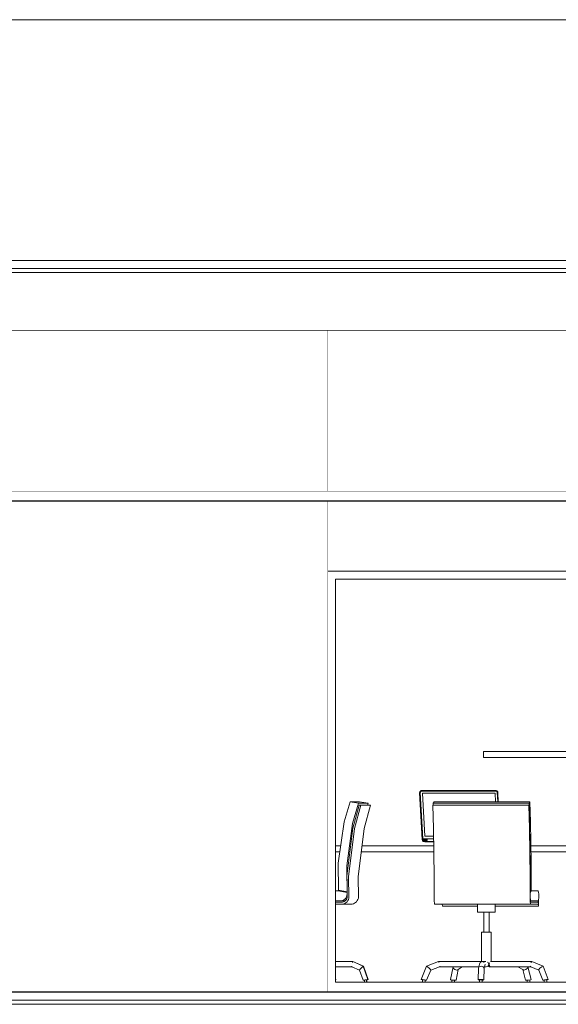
# Model space of a CAD drawing. Header units: millimetres. Extents: x -30280 to 309309, y -17460 to 4378.
# Tile 642 of 656: x 188405 to 191090, y -9870 to -4960. Entities that reach past the tile are written whole.
import ezdxf

# ---------------------------------------------------------------- set-up
doc = ezdxf.new("R2010")
doc.units = ezdxf.units.MM
doc.header["$MEASUREMENT"] = 0
doc.linetypes.add('Wipeout_Contour', pattern=[1000, 0, -1000])
for name, color, linetype in [('07_CR_Cel Ras pladur', 7, 'Continuous'), ('10_ESTR_Fotjats', 7, 'Continuous'), ('12_FAÇ_Façana', 7, 'Continuous'), ('14_PAV_Paviment existent', 7, 'Continuous'), ('Nuevo_07_CR_Cel Ras_lames', 7, 'Continuous'), ('Nuevo_08_E_Envans secs', 7, 'Continuous'), ('Nuevo_09_EI_Mobiliari general', 7, 'Continuous'), ('Nuevo_Ventanas Archicad', 7, 'Continuous'), ('Ventanas Archicad', 7, 'Continuous')]:
    doc.layers.add(name, color=color, linetype=linetype)
for name, color, linetype, lineweight in [('07_CR_Cel Ras pladur_Pluma_Nº__1', 7, 'Continuous', 5), ('10_ESTR_Fotjats_Pluma_Nº__1', 7, 'Continuous', 5), ('12_FAÇ_Façana_Pluma_Nº__47', 7, 'Continuous', 20), ('14_PAV_Paviment existent_Pluma_Nº__29', 7, 'Continuous', 20), ('Nuevo_07_CR_Cel Ras_lames_Pluma_Nº__1', 7, 'Continuous', 5), ('Nuevo_08_E_Envans secs_Pluma_Nº__47', 7, 'Continuous', 20), ('Nuevo_09_EI_Mobiliari general_Pluma_Nº__1', 7, 'Continuous', 5), ('Nuevo_Ventanas Archicad_Pluma_Nº__1', 7, 'Continuous', 5), ('Ventanas Archicad_Pluma_Nº__1', 7, 'Continuous', 5)]:
    doc.layers.add(name, color=color, linetype=linetype, lineweight=lineweight)
doc.layers.add('Ventanas Archicad_Pluma_Nº__3', color=7, linetype='Continuous', lineweight=5, true_color=0xa4a4a4)

# ---------------------------------------------------------------- blocks, each defined once
blk = doc.blocks.new('Elem Sección_13_5', base_point=(181934.4, -13460))
at = {"color": 254, "linetype": 'Wipeout_Contour', "lineweight": 0, "ltscale": 787760.589062}
blk.add_wipeout([(183735.5, -6160), (209985.2, -6160), (209985.2, -4960), (183735.5, -4960)], dxfattribs=at).dxf.layer = '12_FAÇ_Façana'
at = {"layer": '12_FAÇ_Façana_Pluma_Nº__47', "color": 7, "linetype": 'Continuous', "lineweight": 20}
blk.add_line((183735.5, -4960), (209985.2, -4960), dxfattribs=at)
blk = doc.blocks.new('Elem Sección_52_5', base_point=(181934.4, -13460))
at = {"layer": '10_ESTR_Fotjats_Pluma_Nº__1', "color": 7, "linetype": 'Continuous', "lineweight": 5}
for p, q in [((211190.4, -9850), (173577.4, -9850)), ((211190.4, -9870), (173577.4, -9870))]:
    blk.add_line(p, q, dxfattribs=at)
blk = doc.blocks.new('Elem Sección_53_5', base_point=(181934.4, -13460))
at = {"layer": '10_ESTR_Fotjats_Pluma_Nº__1', "color": 7, "linetype": 'Continuous', "lineweight": 5}
for p, q in [((200734.7, -6160), (173577.4, -6160)), ((200734.7, -6200), (173577.4, -6200)), ((200734.7, -6220), (173577.4, -6220)), ((200724.7, -6510), (173577.4, -6510))]:
    blk.add_line(p, q, dxfattribs=at)
blk = doc.blocks.new('Elem Sección_63_5', base_point=(181934.4, -13460))
at = {"layer": '07_CR_Cel Ras pladur_Pluma_Nº__1', "color": 7, "linetype": 'Continuous', "lineweight": 5}
blk.add_line((200724.7, -7363), (174054.8, -7363), dxfattribs=at)
at = {"layer": '07_CR_Cel Ras pladur_Pluma_Nº__1', "color": 7, "linetype": 'Continuous', "lineweight": 5, "flags": 128}
blk.add_lwpolyline([(193604.6, -7310), (193304.6, -7310), (193004.6, -7310), (192704.6, -7310), (192404.6, -7310), (192104.6, -7310), (191804.6, -7310), (191504.6, -7310), (191204.6, -7310), (190904.6, -7310), (190604.6, -7310), (190304.6, -7310), (190004.6, -7310), (189704.6, -7310), (189404.6, -7310), (189104.6, -7310), (188804.6, -7310), (188504.6, -7310), (188204.6, -7310)], dxfattribs=at)
blk = doc.blocks.new('Elem Sección_74_5', base_point=(181934.4, -13460))
at = {"layer": 'Ventanas Archicad_Pluma_Nº__1', "color": 7, "linetype": 'Continuous', "lineweight": 5}
for p, q in [((190641.3, -7750), (190641.3, -8785)), ((190666.3, -7750), (190666.3, -8803.9)), ((190641.3, -8785), (189979.5, -8785)), ((190399.9, -8810), (189979.5, -8810)), ((189979.5, -8910), (190036.7, -8910)), ((190144.6, -8910), (190403.4, -8910)), ((190666.3, -9380), (190666.3, -9657)), ((190102, -9710), (189979.5, -9710)), ((190420.1, -9710), (190129.5, -9710)), ((190559.9, -9710), (190449.8, -9710)), ((190666.3, -9710), (190588.4, -9710)), ((190666.3, -9683), (190666.3, -9710))]:
    blk.add_line(p, q, dxfattribs=at)
at = {"layer": 'Ventanas Archicad_Pluma_Nº__3', "color": 253, "linetype": 'Continuous', "lineweight": 5, "true_color": 0xa4a4a4}
for p, q in [((190112.4, -7750), (189979.5, -7833.7)), ((190612, -8785), (189979.5, -8386.2)), ((190642, -8803.9), (190612, -8785))]:
    blk.add_line(p, q, dxfattribs=at)
blk = doc.blocks.new('Elem Sección_158_5', base_point=(181934.4, -13460))
at = {"color": 254, "linetype": 'Wipeout_Contour', "lineweight": 0, "ltscale": 929268.976472}
blk.add_wipeout([(188955.5, -6510), (183496.5, -6510), (183496.5, -7310), (183704.6, -7310), (188955.5, -7310)], dxfattribs=at).dxf.layer = 'Nuevo_08_E_Envans secs'
at = {"color": 254, "linetype": 'Wipeout_Contour', "lineweight": 0, "ltscale": 1491706.393727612}
blk.add_wipeout([(183496.5, -9808), (185740, -9808), (185740, -7710), (186840, -7710), (186840, -9808), (188955.5, -9808), (188955.5, -7363), (183496.5, -7363)], dxfattribs=at).dxf.layer = 'Nuevo_08_E_Envans secs'
blk = doc.blocks.new('Elem Sección_159_5', base_point=(181934.4, -13460))
at = {"color": 254, "linetype": 'Wipeout_Contour', "lineweight": 0, "ltscale": 957358.94115}
blk.add_wipeout([(189939.5, -6510), (189939.5, -7310), (190004.6, -7310), (193417.2, -7310), (193417.2, -6510)], dxfattribs=at).dxf.layer = 'Nuevo_08_E_Envans secs'
at = {"color": 254, "linetype": 'Wipeout_Contour', "lineweight": 0, "ltscale": 1534543.948455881}
blk.add_wipeout([(189939.5, -7710), (191203.4, -7710), (191203.4, -7760), (192103.4, -7760), (192103.4, -7710), (193417.2, -7710), (193417.2, -7363), (189939.5, -7363)], dxfattribs=at).dxf.layer = 'Nuevo_08_E_Envans secs'
at = {"layer": 'Nuevo_08_E_Envans secs_Pluma_Nº__47', "color": 7, "linetype": 'Continuous', "lineweight": 20}
for p, q in [((189939.5, -7310), (189939.5, -6510)), ((193417.2, -7310), (193417.2, -6510)), ((189939.5, -7710), (189939.5, -7363)), ((193417.2, -7710), (193417.2, -7363))]:
    blk.add_line(p, q, dxfattribs=at)
blk = doc.blocks.new('Elem Sección_160_5', base_point=(181934.4, -13460))
at = {"layer": 'Nuevo_08_E_Envans secs_Pluma_Nº__47', "color": 7, "linetype": 'Continuous', "lineweight": 20}
for p, q in [((190716.3, -8610), (190716.3, -7750)), ((190716.3, -8803.9), (190716.3, -8640)), ((190716.3, -9510), (190716.3, -9410)), ((190716.3, -9760), (190716.3, -9748.7))]:
    blk.add_line(p, q, dxfattribs=at)
blk = doc.blocks.new('Elem Sección_164_5', base_point=(181934.4, -13460))
at = {"color": 254, "linetype": 'Wipeout_Contour', "lineweight": 0, "ltscale": 760655.211632}
blk.add_wipeout([(189939.5, -9760), (189979.5, -9760), (189979.5, -7750), (189939.5, -7750)], dxfattribs=at).dxf.layer = 'Nuevo_Ventanas Archicad'
at = {"color": 254, "linetype": 'Wipeout_Contour', "lineweight": 0, "ltscale": 765545.442715}
blk.add_wipeout([(191203.4, -7750), (191163.4, -7750), (191163.4, -9760), (191203.4, -9760)], dxfattribs=at).dxf.layer = 'Nuevo_Ventanas Archicad'
at = {"color": 254, "linetype": 'Wipeout_Contour', "lineweight": 0, "ltscale": 1144370.559549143}
blk.add_wipeout([(189939.5, -7710), (189939.5, -7750), (189979.5, -7750), (191163.4, -7750), (191203.4, -7750), (191203.4, -7710)], dxfattribs=at).dxf.layer = 'Nuevo_Ventanas Archicad'
at = {"color": 254, "linetype": 'Wipeout_Contour', "lineweight": 0, "ltscale": 1144932.091035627}
blk.add_wipeout([(189979.5, -9760), (189939.5, -9760), (189939.5, -9808), (191203.4, -9808), (191203.4, -9760), (191163.4, -9760)], dxfattribs=at).dxf.layer = 'Nuevo_Ventanas Archicad'
at = {"layer": 'Nuevo_Ventanas Archicad_Pluma_Nº__1', "color": 7, "linetype": 'Continuous', "lineweight": 5}
for p, q in [((189939.5, -7710), (191203.4, -7710)), ((189939.5, -7750), (189939.5, -7710)), ((189939.5, -9760), (189939.5, -7750)), ((191203.4, -7710), (191203.4, -7750)), ((191203.4, -7750), (191203.4, -7760)), ((191203.4, -7760), (191203.4, -9760)), ((189939.5, -9808), (189939.5, -9760)), ((191203.4, -9760), (191203.4, -9808))]:
    blk.add_line(p, q, dxfattribs=at)
at = {"color": 254, "linetype": 'Wipeout_Contour', "lineweight": 0, "ltscale": 763100.326901}
blk.add_wipeout([(191163.4, -9760), (191163.4, -7750), (189979.5, -7750), (189979.5, -9760)], dxfattribs=at).dxf.layer = 'Nuevo_Ventanas Archicad'
at = {"layer": 'Nuevo_Ventanas Archicad_Pluma_Nº__1', "color": 7, "linetype": 'Continuous', "lineweight": 5}
for p, q in [((189979.5, -7750), (189979.5, -9760)), ((191163.4, -7750), (189979.5, -7750)), ((191163.4, -9760), (191163.4, -7750)), ((189979.5, -9760), (191163.4, -9760))]:
    blk.add_line(p, q, dxfattribs=at)
blk = doc.blocks.new('Elem Sección_217_5', base_point=(181934.4, -13460))
at = {"color": 254, "linetype": 'Wipeout_Contour', "lineweight": 0, "ltscale": 947541.862922}
blk.add_wipeout([(188955.5, -6510), (188955.5, -7310), (189104.6, -7310), (189939.5, -7310), (189939.5, -6510)], dxfattribs=at).dxf.layer = 'Nuevo_08_E_Envans secs'
at = {"color": 254, "linetype": 'Wipeout_Contour', "lineweight": 0, "ltscale": 758583.526668}
blk.add_wipeout([(188955.5, -9808), (189939.5, -9808), (189939.5, -7363), (188955.5, -7363)], dxfattribs=at).dxf.layer = 'Nuevo_08_E_Envans secs'
blk = doc.blocks.new('Elem Sección_219_5', base_point=(181934.4, -13460))
at = {"layer": 'Nuevo_09_EI_Mobiliari general_Pluma_Nº__1', "color": 7, "linetype": 'Continuous', "lineweight": 5}
for p, q in [((190065.8, -9657), (190064.9, -9657)), ((190065.7, -9657.3), (190065.8, -9657)), ((190118.7, -9680), (190065.8, -9657)), ((190117.9, -9680.9), (190118.7, -9680)), ((190142.3, -9745.5), (190118.7, -9680)), ((190117.5, -9750.3), (190121.2, -9749.6)), ((190117.5, -9750.3), (190117.5, -9750.1)), ((190121.2, -9749.6), (190123, -9749.2)), ((190133.5, -9747.2), (190138.7, -9746.2)), ((190134.4, -9748), (190135.6, -9748)), ((190135.6, -9760), (190135.6, -9748)), ((190138.7, -9746.2), (190142.3, -9745.5))]:
    blk.add_line(p, q, dxfattribs=at)
blk = doc.blocks.new('Elem Sección_220_5', base_point=(181934.4, -13460))
at = {"layer": 'Nuevo_09_EI_Mobiliari general_Pluma_Nº__1', "color": 7, "linetype": 'Continuous', "lineweight": 5}
for p, q in [((190051.7, -8860.4), (190021.9, -8959.4)), ((190093.8, -8867.7), (190051.7, -8860.4)), ((190099.2, -8860.4), (190051.7, -8860.4)), ((190063.8, -8968.6), (190093.8, -8867.7)), ((190097.4, -8876.5), (190065.6, -8992.3)), ((190074.1, -8993.4), (190106, -8877.4)), ((190141.3, -8867.7), (190093.8, -8867.7)), ((190106, -8877.4), (190097.4, -8876.5)), ((190144.9, -8876.5), (190097.4, -8876.5)), ((190141.3, -8867.7), (190099.2, -8860.4)), ((190153.5, -8877.4), (190106, -8877.4)), ((190121.6, -8993.4), (190153.5, -8877.4)), ((190138.7, -8876.5), (190141.3, -8867.7)), ((190153.5, -8877.4), (190144.9, -8876.5)), ((190021.9, -8959.4), (189992.8, -9166.3)), ((190034.9, -9179.6), (190063.8, -8968.6)), ((190065.6, -8992.3), (190035.7, -9231.6)), ((190044.1, -9234.5), (190074.1, -8993.4)), ((190091.6, -9234.5), (190121.6, -8993.4)), ((189992.8, -9166.3), (189994.5, -9301.4)), ((190037, -9308.7), (190034.9, -9179.6)), ((190035.7, -9231.6), (190035.6, -9232.9)), ((190035.6, -9232.9), (190036.5, -9278.8)), ((190036.5, -9278.8), (190037.1, -9311.6)), ((190046.1, -9336), (190044.1, -9234.5)), ((190093.7, -9336), (190091.6, -9234.5)), ((189993.2, -9304), (189979.5, -9304)), ((190037.3, -9311.6), (189993.2, -9304)), ((190009.7, -9304), (189993.2, -9304)), ((189994.5, -9301.4), (190037, -9308.7)), ((190033.5, -9333.8), (190036, -9327.1)), ((190036, -9327.1), (190037.5, -9319.9)), ((190037.1, -9308.7), (190037, -9308.7)), ((190037.1, -9311.6), (190037.3, -9320.7)), ((190037.7, -9311.6), (190037.3, -9311.6)), ((190037.3, -9320.7), (190037.6, -9334.5)), ((190037.5, -9319.9), (190037.9, -9312.6)), ((190037.9, -9312.6), (190037.7, -9311.6)), ((189979.5, -9354), (190011.9, -9354)), ((190012.1, -9360), (189979.5, -9360)), ((189979.5, -9370), (190012.1, -9370)), ((190011.9, -9354), (190014.9, -9352.9)), ((190027.6, -9354), (190011.9, -9354)), ((190014.3, -9360), (190012.1, -9360)), ((190012.1, -9370), (190015.1, -9370)), ((190018.8, -9359.1), (190014.3, -9360)), ((190014.9, -9352.9), (190020.6, -9349.6)), ((190015.1, -9370), (190021, -9368.8)), ((190062.6, -9370), (190015.1, -9370)), ((190023, -9357.3), (190018.8, -9359.1)), ((190020.6, -9349.6), (190025.7, -9345.3)), ((190021, -9368.8), (190026.7, -9366.4)), ((190026.9, -9354.6), (190023, -9357.3)), ((190025.7, -9345.3), (190030, -9339.9)), ((190026.7, -9366.4), (190031.9, -9362.9)), ((190030.4, -9351.3), (190026.9, -9354.6)), ((190030, -9339.9), (190033.5, -9333.8)), ((190033.3, -9347.2), (190030.4, -9351.3)), ((190031.9, -9362.9), (190036.5, -9358.4)), ((190035.6, -9342.7), (190033.3, -9347.2)), ((190037.1, -9337.8), (190035.6, -9342.7)), ((190036.5, -9358.4), (190040.4, -9353)), ((190037.6, -9334.5), (190037.1, -9337.8)), ((190040.4, -9353), (190043.4, -9346.9)), ((190043.4, -9346.9), (190045.4, -9340.4)), ((190045.4, -9340.4), (190046.1, -9336)), ((190062.6, -9370), (190068.6, -9368.8)), ((190068.6, -9368.8), (190074.2, -9366.4)), ((190074.2, -9366.4), (190079.4, -9362.9)), ((190079.4, -9362.9), (190084.1, -9358.4)), ((190084.1, -9358.4), (190087.9, -9353)), ((190087.9, -9353), (190090.9, -9346.9)), ((190090.9, -9346.9), (190093, -9340.4)), ((190093, -9340.4), (190093.7, -9336)), ((190064.9, -9657), (189979.5, -9657)), ((190063.1, -9660.8), (190064.9, -9657)), ((190117.6, -9680), (190064.9, -9657)), ((190060, -9683), (189979.5, -9683)), ((190060, -9683), (190059.7, -9679.2)), ((190098.3, -9699.8), (190060, -9683)), ((190098.3, -9699.8), (190100.1, -9696.9)), ((190116.4, -9750.3), (190098.3, -9699.8)), ((190100.1, -9696.9), (190106.5, -9689.9)), ((190106.5, -9689.9), (190113.7, -9682.9)), ((190113.7, -9682.9), (190117.6, -9680)), ((190141, -9745.5), (190117.6, -9680)), ((189980.1, -9746.2), (189979.5, -9742.1)), ((189979.5, -9747.9), (189979.8, -9747.9)), ((189979.8, -9747.9), (189980.1, -9746.2)), ((190121, -9749.6), (190116.4, -9750.3)), ((190116.4, -9750.3), (190119, -9749.6)), ((190119, -9749.6), (190127.3, -9747.9)), ((190123, -9749.2), (190121, -9749.6)), ((190123, -9760), (190123, -9749)), ((190127.3, -9747.9), (190136.4, -9746.2)), ((190127.5, -9748), (190128, -9748)), ((190128, -9748), (190132.2, -9748)), ((190130.1, -9747.9), (190129.6, -9748)), ((190138.4, -9746.2), (190130.1, -9747.9)), ((190132.2, -9748), (190134.4, -9748)), ((190134.4, -9760), (190134.4, -9748)), ((190136.4, -9746.2), (190141, -9745.5)), ((190141, -9745.5), (190138.4, -9746.2))]:
    blk.add_line(p, q, dxfattribs=at)
blk = doc.blocks.new('Elem Sección_221_5', base_point=(181934.4, -13460))
at = {"layer": 'Nuevo_09_EI_Mobiliari general_Pluma_Nº__1', "color": 7, "linetype": 'Continuous', "lineweight": 5}
for p, q in [((189979.5, -9080), (190004.9, -9080)), ((190110.9, -9080), (190469, -9080)), ((190952.7, -9080), (191163.4, -9080)), ((191281.4, -9080), (192025.4, -9080)), ((192544.2, -9080), (193156.5, -9080)), ((193262.5, -9080), (193377.2, -9080)), ((189979.5, -9110), (190000.7, -9110)), ((190107.1, -9110), (190469.3, -9110)), ((190953.1, -9110), (191163.4, -9110)), ((191281.4, -9110), (192025.4, -9110)), ((192544.2, -9110), (193160.3, -9110)), ((193266.7, -9110), (193377.2, -9110))]:
    blk.add_line(p, q, dxfattribs=at)
blk = doc.blocks.new('Elem Sección_225_5', base_point=(181934.4, -13460))
at = {"layer": 'Nuevo_09_EI_Mobiliari general_Pluma_Nº__1', "color": 7, "linetype": 'Continuous', "lineweight": 5}
for p, q in [((190464.7, -8877.4), (190465.6, -8876.5)), ((190467.9, -8993.4), (190464.7, -8877.4)), ((190942.7, -8877.4), (190464.7, -8877.4)), ((190943.5, -8876.5), (190465.6, -8876.5)), ((190465.9, -8867.7), (190470.1, -8860.4)), ((190466.2, -8876.5), (190465.9, -8867.7)), ((190943.9, -8867.7), (190465.9, -8867.7)), ((190948.1, -8860.4), (190470.1, -8860.4)), ((190942.7, -8877.4), (190943.5, -8876.5)), ((190945.8, -8993.4), (190942.7, -8877.4)), ((190943.5, -8876.5), (190946.7, -8992.3)), ((190943.9, -8867.7), (190948.1, -8860.4)), ((190946.8, -8968.6), (190943.9, -8867.7)), ((190948.1, -8860.4), (190951, -8959.4)), ((190949.7, -9179.6), (190946.8, -8968.6)), ((190951, -8959.4), (190953.9, -9166.3)), ((190470.9, -9234.5), (190467.9, -8993.4)), ((190948.8, -9234.5), (190945.8, -8993.4)), ((190946.7, -8992.3), (190949.6, -9231.6)), ((190949.5, -9308.7), (190949.7, -9179.6)), ((190953.9, -9166.3), (190953.7, -9301.4)), ((190470.7, -9336), (190470.9, -9234.5)), ((190948.6, -9336), (190948.8, -9234.5)), ((190949.6, -9278.8), (190949.5, -9311.6)), ((190949.6, -9231.6), (190949.7, -9232.9)), ((190949.7, -9232.9), (190949.6, -9278.8)), ((190949.4, -9312.6), (190949.4, -9311.6)), ((190949.4, -9311.6), (190949.5, -9311.6)), ((190949.5, -9319.9), (190949.4, -9312.6)), ((190953.7, -9301.4), (190949.5, -9308.7)), ((190949.5, -9311.6), (190953.9, -9304)), ((190949.5, -9311.6), (190949.5, -9320.7)), ((190949.6, -9327.1), (190949.5, -9319.9)), ((190949.5, -9320.7), (190949.5, -9334.5)), ((190949.9, -9333.8), (190949.6, -9327.1)), ((190953.9, -9304), (190952.2, -9304)), ((190953.9, -9304), (190988.2, -9304)), ((190988.2, -9304), (190988.8, -9304)), ((190988.8, -9304), (190990, -9306.4)), ((190990, -9306.4), (190990.8, -9310)), ((190990.8, -9310), (190993.1, -9320.9)), ((190993.1, -9320.9), (190991.5, -9367)), ((190470.7, -9340.4), (190470.7, -9336)), ((190471, -9346.9), (190470.7, -9340.4)), ((190471.3, -9353), (190471, -9346.9)), ((190471.6, -9358.4), (190471.3, -9353)), ((190472.1, -9362.9), (190471.6, -9358.4)), ((190472.6, -9366.4), (190472.1, -9362.9)), ((190473.2, -9368.8), (190472.6, -9366.4)), ((190473.8, -9370), (190473.2, -9368.8)), ((190951.7, -9370), (190473.8, -9370)), ((190512.9, -9380), (190510.8, -9370)), ((190687.4, -9410), (190687.4, -9370)), ((190775, -9410), (190775, -9370)), ((190948.7, -9340.4), (190948.6, -9336)), ((190948.9, -9346.9), (190948.7, -9340.4)), ((190949.2, -9353), (190948.9, -9346.9)), ((190949.6, -9358.4), (190949.2, -9353)), ((190949.5, -9334.5), (190949.5, -9337.8)), ((190949.5, -9337.8), (190949.7, -9342.7)), ((190950, -9362.9), (190949.6, -9358.4)), ((190949.7, -9342.7), (190949.9, -9347.2)), ((190950.2, -9339.9), (190949.9, -9333.8)), ((190949.9, -9347.2), (190950.2, -9351.3)), ((190950.5, -9366.4), (190950, -9362.9)), ((190950.6, -9345.3), (190950.2, -9339.9)), ((190950.2, -9351.3), (190950.5, -9354.6)), ((190952, -9354), (190950.4, -9354)), ((190950.5, -9354.6), (190950.9, -9357.3)), ((190951.1, -9368.8), (190950.5, -9366.4)), ((190951.1, -9349.6), (190950.6, -9345.3)), ((190950.9, -9357.3), (190951.3, -9359.1)), ((190951.7, -9352.9), (190951.1, -9349.6)), ((190951.7, -9370), (190951.1, -9368.8)), ((190951.3, -9359.1), (190951.8, -9360)), ((190952, -9354), (190951.7, -9352.9)), ((190952, -9370), (190951.7, -9370)), ((190951.8, -9360), (190952, -9360)), ((190988.3, -9354), (190952, -9354)), ((190952, -9360), (190988.7, -9360)), ((190988.7, -9370), (190952, -9370)), ((190988.5, -9354), (190988.3, -9354)), ((190988.9, -9354.9), (190988.5, -9354)), ((190988.7, -9360), (190990.8, -9370)), ((190990.8, -9380), (190988.7, -9370)), ((190989.2, -9356.2), (190988.9, -9354.9)), ((190991.5, -9367), (190989.2, -9356.2)), ((190991.5, -9367), (190990.2, -9367)), ((190990.8, -9370), (190990.8, -9380)), ((190687.4, -9380), (190512.9, -9380)), ((190687.4, -9410), (190697.6, -9410)), ((190697.6, -9410), (190727.4, -9410)), ((190718.1, -9510), (190718.1, -9410)), ((190727.4, -9410), (190759.5, -9410)), ((190744.3, -9510), (190744.3, -9410)), ((190759.5, -9410), (190775, -9410)), ((190990.8, -9380), (190775, -9380)), ((190707.1, -9510), (190712.7, -9510)), ((190707.1, -9657), (190707.1, -9510)), ((190712.7, -9510), (190729.1, -9510)), ((190729.1, -9510), (190746.8, -9510)), ((190746.8, -9510), (190755.3, -9510)), ((190755.3, -9657), (190755.3, -9510)), ((190432.2, -9680), (190491.8, -9657)), ((190491.8, -9657), (190494.9, -9660.8)), ((190491.8, -9657), (190709.4, -9657)), ((190691.6, -9689.9), (190696.2, -9670)), ((190696.2, -9670), (190700.1, -9660.8)), ((190700.1, -9660.8), (190710.1, -9657)), ((190710.1, -9657), (190720.3, -9660.8)), ((190710.1, -9657), (190729.1, -9657)), ((190720.1, -9689.9), (190724.6, -9670)), ((190737.3, -9660), (190739.5, -9660.8)), ((190739.5, -9660.8), (190743.7, -9670)), ((190743.7, -9670), (190739.5, -9679.2)), ((190744.9, -9670), (190745.9, -9663.9)), ((190745.9, -9676), (190744.9, -9670)), ((190957.6, -9657), (190751.8, -9657)), ((190952.9, -9660.8), (190957.6, -9657)), ((191014, -9680), (190957.6, -9657)), ((190405.7, -9745.5), (190432.2, -9680)), ((190432.2, -9680), (190437.7, -9682.9)), ((190433.5, -9750.3), (190454, -9699.8)), ((190437.7, -9682.9), (190446.3, -9689.9)), ((190446.3, -9689.9), (190453.1, -9696.9)), ((190453.1, -9696.9), (190454, -9699.8)), ((190454, -9699.8), (190497.3, -9683)), ((190498.8, -9679.2), (190497.3, -9683)), ((190497.3, -9683), (190693.2, -9683)), ((190552.2, -9746.2), (190565.7, -9683)), ((190565.7, -9683), (190566.2, -9689.9)), ((190566.2, -9689.9), (190573.9, -9696.9)), ((190573.9, -9696.9), (190584.3, -9699.8)), ((190579.9, -9749.6), (190591.2, -9696.9)), ((190584.3, -9699.8), (190591.2, -9696.9)), ((190591.2, -9696.9), (190610.2, -9683)), ((190689.6, -9747.9), (190691.6, -9689.9)), ((190691.6, -9689.9), (190695.1, -9682.9)), ((190695.1, -9682.9), (190704.9, -9680)), ((190704.9, -9680), (190715.3, -9682.9)), ((190715.3, -9682.9), (190720.1, -9689.9)), ((190718, -9747.9), (190720.1, -9689.9)), ((190721.7, -9683), (190729.4, -9683)), ((190739.5, -9679.2), (190729.4, -9683)), ((190737.3, -9680), (190746.8, -9680)), ((190738.9, -9680), (190744.9, -9683)), ((190744.9, -9683), (190748.6, -9681.1)), ((190750.4, -9683), (190744.9, -9683)), ((190746.8, -9680), (190748.2, -9680)), ((190750.4, -9683), (190747.3, -9680)), ((190952.4, -9683), (190750.4, -9683)), ((190912.1, -9696.9), (190888, -9683)), ((190912.1, -9696.9), (190917.6, -9699.8)), ((190926.5, -9749.6), (190912.1, -9696.9)), ((190917.6, -9699.8), (190927.4, -9696.9)), ((190927.4, -9696.9), (190935.7, -9689.9)), ((190935.7, -9689.9), (190937.7, -9683)), ((190955, -9746.2), (190937.7, -9683)), ((190952.4, -9683), (190949.2, -9679.2)), ((190993.4, -9699.8), (190952.4, -9683)), ((190992.4, -9696.9), (190998.1, -9689.9)), ((190993.4, -9699.8), (190992.4, -9696.9)), ((191012.7, -9750.3), (190993.4, -9699.8)), ((190998.1, -9689.9), (191007, -9682.9)), ((191007, -9682.9), (191014, -9680)), ((191039, -9745.5), (191014, -9680)), ((190407.5, -9746.2), (190405.7, -9745.5)), ((190405.7, -9745.5), (190412.1, -9746.2)), ((190416.4, -9747.9), (190407.5, -9746.2)), ((190412.1, -9746.2), (190422.9, -9747.9)), ((190413.2, -9748), (190416.1, -9748)), ((190413.2, -9760), (190413.2, -9748)), ((190416.1, -9748), (190421.1, -9748)), ((190417, -9748), (190416.4, -9747.9)), ((190421.1, -9748), (190421.6, -9748)), ((190422.9, -9747.9), (190431.7, -9749.6)), ((190426, -9760), (190426, -9749)), ((190427.2, -9749.6), (190426, -9749.4)), ((190433.5, -9750.3), (190427.2, -9749.6)), ((190431.7, -9749.6), (190433.5, -9750.3)), ((190552.2, -9746.2), (190553.8, -9747.9)), ((190553.8, -9747.9), (190562.6, -9749.6)), ((190559.6, -9760), (190559.6, -9749)), ((190562.6, -9749.6), (190573.4, -9750.3)), ((190572.4, -9760), (190572.4, -9750.2)), ((190573.4, -9750.3), (190579.9, -9749.6)), ((190689.6, -9747.9), (190692.9, -9746.2)), ((190694.6, -9749.6), (190689.6, -9747.9)), ((190692.9, -9746.2), (190702.6, -9745.5)), ((190697.2, -9749.7), (190694.6, -9749.6)), ((190697.2, -9748), (190698.7, -9748)), ((190697.2, -9760), (190697.2, -9748)), ((190698.7, -9748), (190703.2, -9748)), ((190702.6, -9745.5), (190713, -9746.2)), ((190703.2, -9748), (190708, -9748)), ((190708, -9748), (190710.4, -9748)), ((190710.4, -9760), (190710.4, -9748)), ((190714.7, -9749.6), (190710.4, -9749.9)), ((190713, -9746.2), (190718, -9747.9)), ((190718, -9747.9), (190714.7, -9749.6)), ((190926.5, -9749.6), (190931.4, -9750.3)), ((190931.4, -9750.3), (190941.7, -9749.6)), ((190934.1, -9760), (190934.1, -9750.1)), ((190941.7, -9749.6), (190951.5, -9747.9)), ((190947.3, -9760), (190947.3, -9748.6)), ((190951.5, -9747.9), (190955, -9746.2)), ((191012.6, -9749.6), (191020.3, -9747.9)), ((191012.7, -9750.3), (191012.6, -9749.6)), ((191019.7, -9749.6), (191012.7, -9750.3)), ((191019.7, -9760), (191019.7, -9748.7)), ((191020.3, -9747.9), (191031.2, -9746.2)), ((191022.8, -9748), (191023.3, -9748)), ((191023.3, -9748), (191028.3, -9748)), ((191028.3, -9748), (191031.9, -9748)), ((191031.4, -9747.9), (191030.8, -9748)), ((191031.2, -9746.2), (191039, -9745.5)), ((191039.1, -9746.2), (191031.4, -9747.9)), ((191032, -9760), (191032, -9748)), ((191039, -9745.5), (191039.1, -9746.2))]:
    blk.add_line(p, q, dxfattribs=at)
blk = doc.blocks.new('Elem Sección_227_5', base_point=(181934.4, -13460))
at = {"layer": 'Nuevo_09_EI_Mobiliari general_Pluma_Nº__1', "color": 7, "linetype": 'Continuous', "lineweight": 5}
for p, q in [((190398.4, -8815.9), (190398.6, -8813.4)), ((190410.8, -9047.6), (190398.4, -8815.9)), ((190398.6, -8813.4), (190399.5, -8811.1)), ((190399.6, -8811), (190399.4, -8813.4)), ((190399.4, -8813.4), (190411.8, -9045.2)), ((190400.4, -8808.7), (190399.5, -8811.1)), ((190400.4, -8808.7), (190399.6, -8811)), ((190401.9, -8806.7), (190400.4, -8808.7)), ((190403.9, -8805.2), (190401.9, -8806.7)), ((190402, -8811.6), (190401.9, -8813.4)), ((190401.9, -8813.4), (190414.3, -9045.2)), ((190402.7, -8809.9), (190402, -8811.6)), ((190403.8, -8808.4), (190402.7, -8809.9)), ((190405.3, -8807.2), (190403.8, -8808.4)), ((190406.3, -8804.2), (190403.9, -8805.2)), ((190407.1, -8806.5), (190405.3, -8807.2)), ((190408.9, -8803.9), (190406.3, -8804.2)), ((190409, -8806.3), (190407.1, -8806.5)), ((190777.4, -8803.9), (190408.9, -8803.9)), ((190777.6, -8806.3), (190409, -8806.3)), ((190424.3, -9031.5), (190412.7, -8816.4)), ((190412.7, -8816.4), (190775, -8816.4)), ((190775, -8816.4), (190777.3, -8860.4)), ((190780.1, -8804.2), (190777.4, -8803.9)), ((190779.5, -8806.5), (190777.6, -8806.3)), ((190781.4, -8807.2), (190779.5, -8806.5)), ((190782.5, -8805.2), (190780.1, -8804.2)), ((190783, -8808.4), (190781.4, -8807.2)), ((190784.7, -8806.7), (190782.5, -8805.2)), ((190784.3, -8809.9), (190783, -8808.4)), ((190785.1, -8811.6), (190784.3, -8809.9)), ((190786.4, -8808.7), (190784.7, -8806.7)), ((190785.5, -8813.4), (190785.1, -8811.6)), ((190788, -8860.4), (190785.5, -8813.4)), ((190787.5, -8811), (190786.4, -8808.7)), ((190788, -8813.4), (190787.5, -8811)), ((190790.5, -8860.4), (190788, -8813.4)), ((190468.4, -9031.5), (190424.3, -9031.5)), ((190411.3, -9050.1), (190410.8, -9047.6)), ((190412.4, -9052.4), (190411.3, -9050.1)), ((190411.8, -9045.2), (190412.3, -9047.7)), ((190412.3, -9047.7), (190413.4, -9050)), ((190414.1, -9054.4), (190412.4, -9052.4)), ((190413.4, -9050), (190414.3, -9051.1)), ((190414.3, -9054.5), (190414.1, -9054.4)), ((190414.3, -9057.4), (190414.3, -9044.7)), ((190414.3, -9045.2), (190414.3, -9045.3)), ((190424.4, -9059.2), (190414.3, -9057.4)), ((190450.7, -9044.7), (190414.4, -9044.7)), ((190414.4, -9057.4), (190450.7, -9057.4)), ((190414.9, -9049.3), (190414.8, -9049.8)), ((190414.8, -9049.8), (190414.8, -9050.4)), ((190414.8, -9050.4), (190414.8, -9051.1)), ((190414.8, -9051.1), (190414.8, -9051.7)), ((190414.8, -9051.7), (190414.8, -9052.4)), ((190414.8, -9052.4), (190414.9, -9052.9)), ((190415, -9048.6), (190414.9, -9048.9)), ((190414.9, -9048.9), (190414.9, -9049.3)), ((190414.9, -9052.9), (190414.9, -9053.3)), ((190414.9, -9053.3), (190415, -9053.5)), ((190415.1, -9048.5), (190415, -9048.6)), ((190415, -9053.5), (190415.1, -9053.6)), ((190433.1, -9048.5), (190415.1, -9048.5)), ((190415.1, -9053.6), (190433.1, -9053.6)), ((190417.4, -9049.3), (190417.3, -9049.8)), ((190417.3, -9049.8), (190417.3, -9050.4)), ((190417.3, -9050.4), (190417.3, -9051.1)), ((190417.3, -9051.1), (190417.3, -9051.7)), ((190417.3, -9051.7), (190417.3, -9052.4)), ((190417.3, -9052.4), (190417.4, -9052.9)), ((190417.5, -9048.6), (190417.4, -9048.9)), ((190417.4, -9048.9), (190417.4, -9049.3)), ((190417.4, -9052.9), (190417.4, -9053.3)), ((190417.4, -9053.3), (190417.5, -9053.5)), ((190417.6, -9048.5), (190417.5, -9048.6)), ((190417.5, -9053.5), (190417.6, -9053.6)), ((190425.2, -9059.4), (190424.4, -9059.2)), ((190429.2, -9060), (190425.2, -9059.4)), ((190429.2, -9060), (190464.4, -9060)), ((190433.2, -9048.6), (190433.1, -9048.5)), ((190433.1, -9053.6), (190433.2, -9053.5)), ((190433.3, -9048.9), (190433.2, -9048.6)), ((190433.2, -9053.5), (190433.3, -9053.3)), ((190433.4, -9049.3), (190433.3, -9048.9)), ((190433.3, -9053.3), (190433.4, -9052.9)), ((190433.4, -9049.8), (190433.4, -9049.3)), ((190433.5, -9050.4), (190433.4, -9049.8)), ((190433.4, -9052.4), (190433.5, -9051.7)), ((190433.4, -9052.9), (190433.4, -9052.4)), ((190433.5, -9051.1), (190433.5, -9050.4)), ((190433.5, -9051.7), (190433.5, -9051.1)), ((190434.9, -9049.3), (190434.8, -9049.8)), ((190434.8, -9049.8), (190434.8, -9050.4)), ((190434.8, -9050.4), (190434.8, -9051.1)), ((190434.8, -9051.1), (190434.8, -9051.7)), ((190434.8, -9051.7), (190434.8, -9052.4)), ((190434.8, -9052.4), (190434.9, -9052.9)), ((190435, -9048.9), (190434.9, -9049.3)), ((190434.9, -9052.9), (190435, -9053.3)), ((190435.1, -9048.6), (190435, -9048.9)), ((190435, -9053.3), (190435.1, -9053.5)), ((190435.2, -9048.5), (190435.1, -9048.6)), ((190435.1, -9053.5), (190435.2, -9053.6)), ((190435.7, -9048.5), (190435.2, -9048.5)), ((190435.2, -9053.6), (190435.7, -9053.6)), ((190435.8, -9048.6), (190435.7, -9048.5)), ((190435.7, -9053.6), (190435.8, -9053.5)), ((190435.9, -9048.9), (190435.8, -9048.6)), ((190435.8, -9053.5), (190435.9, -9053.3)), ((190436, -9049.3), (190435.9, -9048.9)), ((190435.9, -9053.3), (190436, -9052.9)), ((190436.1, -9049.8), (190436, -9049.3)), ((190436, -9052.9), (190436.1, -9052.4)), ((190436.1, -9050.4), (190436.1, -9049.8)), ((190436.1, -9051.1), (190436.1, -9050.4)), ((190436.1, -9051.7), (190436.1, -9051.1)), ((190436.1, -9052.4), (190436.1, -9051.7)), ((190451.5, -9044.7), (190450.7, -9044.7)), ((190450.7, -9057.4), (190451.5, -9057.4)), ((190452.8, -9044.7), (190451.5, -9044.7)), ((190451.5, -9057.4), (190452.8, -9057.4)), ((190454.7, -9044.7), (190452.8, -9044.7)), ((190452.8, -9057.4), (190454.7, -9057.4)), ((190457.1, -9044.7), (190454.7, -9044.7)), ((190454.7, -9057.4), (190457.1, -9057.4)), ((190459.6, -9044.7), (190457.1, -9044.7)), ((190457.1, -9057.4), (190459.6, -9057.4)), ((190462.3, -9044.7), (190459.6, -9044.7)), ((190459.6, -9057.4), (190462.3, -9057.4)), ((190460.8, -9059.2), (190461.4, -9059.4)), ((190461.4, -9059.4), (190464.4, -9060)), ((190468.5, -9044.7), (190462.3, -9044.7)), ((190462.3, -9057.4), (190468.7, -9057.4)), ((190464.4, -9060), (190468.7, -9060))]:
    blk.add_line(p, q, dxfattribs=at)
blk = doc.blocks.new('Elem Sección_228_5', base_point=(181934.4, -13460))
at = {"layer": 'Nuevo_09_EI_Mobiliari general_Pluma_Nº__1', "color": 7, "linetype": 'Continuous', "lineweight": 5}
for p, q in [((190716.3, -8610), (191163.4, -8610)), ((190716.3, -8640), (190716.3, -8610)), ((190716.3, -8640), (191163.4, -8640)), ((191281.4, -8610), (192025.4, -8610)), ((191281.4, -8640), (192025.4, -8640)), ((192143.4, -8610), (193377.2, -8610)), ((192143.4, -8640), (193377.2, -8640))]:
    blk.add_line(p, q, dxfattribs=at)
blk = doc.blocks.new('Elem Sección_409_5', base_point=(181934.4, -13460))
at = {"layer": 'Nuevo_07_CR_Cel Ras_lames_Pluma_Nº__1', "color": 7, "linetype": 'Continuous', "lineweight": 5}
blk.add_line((191204.6, -7360), (190904.6, -7360), dxfattribs=at)
blk = doc.blocks.new('Elem Sección_410_5', base_point=(181934.4, -13460))
at = {"layer": 'Nuevo_07_CR_Cel Ras_lames_Pluma_Nº__1', "color": 7, "linetype": 'Continuous', "lineweight": 5}
blk.add_line((190904.6, -7360), (190604.6, -7360), dxfattribs=at)
blk = doc.blocks.new('Elem Sección_411_5', base_point=(181934.4, -13460))
at = {"layer": 'Nuevo_07_CR_Cel Ras_lames_Pluma_Nº__1', "color": 7, "linetype": 'Continuous', "lineweight": 5}
blk.add_line((190604.6, -7360), (190304.6, -7360), dxfattribs=at)
blk = doc.blocks.new('Elem Sección_412_5', base_point=(181934.4, -13460))
at = {"layer": 'Nuevo_07_CR_Cel Ras_lames_Pluma_Nº__1', "color": 7, "linetype": 'Continuous', "lineweight": 5}
blk.add_line((190304.6, -7360), (190004.6, -7360), dxfattribs=at)
blk = doc.blocks.new('Elem Sección_413_5', base_point=(181934.4, -13460))
at = {"layer": 'Nuevo_07_CR_Cel Ras_lames_Pluma_Nº__1', "color": 7, "linetype": 'Continuous', "lineweight": 5}
blk.add_line((190004.6, -7360), (189704.6, -7360), dxfattribs=at)
blk = doc.blocks.new('Elem Sección_414_5', base_point=(181934.4, -13460))
at = {"layer": 'Nuevo_07_CR_Cel Ras_lames_Pluma_Nº__1', "color": 7, "linetype": 'Continuous', "lineweight": 5}
blk.add_line((189704.6, -7360), (189404.6, -7360), dxfattribs=at)
blk = doc.blocks.new('Elem Sección_415_5', base_point=(181934.4, -13460))
at = {"layer": 'Nuevo_07_CR_Cel Ras_lames_Pluma_Nº__1', "color": 7, "linetype": 'Continuous', "lineweight": 5}
blk.add_line((189404.6, -7360), (189104.6, -7360), dxfattribs=at)
blk = doc.blocks.new('Elem Sección_416_5', base_point=(181934.4, -13460))
at = {"layer": 'Nuevo_07_CR_Cel Ras_lames_Pluma_Nº__1', "color": 7, "linetype": 'Continuous', "lineweight": 5}
blk.add_line((189104.6, -7360), (188804.6, -7360), dxfattribs=at)
blk = doc.blocks.new('Elem Sección_417_5', base_point=(181934.4, -13460))
at = {"layer": 'Nuevo_07_CR_Cel Ras_lames_Pluma_Nº__1', "color": 7, "linetype": 'Continuous', "lineweight": 5}
blk.add_line((188804.6, -7360), (188504.6, -7360), dxfattribs=at)
blk = doc.blocks.new('Elem Sección_418_5', base_point=(181934.4, -13460))
at = {"layer": 'Nuevo_07_CR_Cel Ras_lames_Pluma_Nº__1', "color": 7, "linetype": 'Continuous', "lineweight": 5}
blk.add_line((188504.6, -7360), (188204.6, -7360), dxfattribs=at)
blk = doc.blocks.new('Elem Sección_475_5', base_point=(181934.4, -13460))
at = {"layer": '14_PAV_Paviment existent_Pluma_Nº__29', "color": 7, "linetype": 'Continuous', "lineweight": 20}
for p, q in [((200724.7, -9808), (174602.3, -9808)), ((200724.7, -9810), (174602.3, -9810))]:
    blk.add_line(p, q, dxfattribs=at)

msp = doc.modelspace()

# ---------------------------------------------------------------- block references
at = {"layer": '07_CR_Cel Ras pladur', "lineweight": 0}
msp.add_blockref('Elem Sección_63_5', (181934.4, -13460), dxfattribs=at)
at = {"layer": '10_ESTR_Fotjats', "lineweight": 0}
msp.add_blockref('Elem Sección_52_5', (181934.4, -13460), dxfattribs=at)
at = {"layer": '12_FAÇ_Façana', "lineweight": 0}
msp.add_blockref('Elem Sección_13_5', (181934.4, -13460), dxfattribs=at)
at = {"layer": 'Ventanas Archicad', "lineweight": 0}
msp.add_blockref('Elem Sección_74_5', (181934.4, -13460), dxfattribs=at)

# ---------------------------------------------------------------- next in the draw order: block references
at = {"layer": '10_ESTR_Fotjats', "lineweight": 0}
msp.add_blockref('Elem Sección_53_5', (181934.4, -13460), dxfattribs=at)

# ---------------------------------------------------------------- next in the draw order: block references
at = {"layer": 'Nuevo_08_E_Envans secs', "lineweight": 0}
for name in ['Elem Sección_158_5', 'Elem Sección_159_5']:
    msp.add_blockref(name, (181934.4, -13460), dxfattribs=at)

# ---------------------------------------------------------------- next in the draw order: block references
at = {"layer": 'Nuevo_07_CR_Cel Ras_lames', "lineweight": 0}
for name in ['Elem Sección_418_5', 'Elem Sección_417_5', 'Elem Sección_412_5', 'Elem Sección_411_5', 'Elem Sección_410_5', 'Elem Sección_409_5']:
    msp.add_blockref(name, (181934.4, -13460), dxfattribs=at)
at = {"layer": 'Nuevo_08_E_Envans secs', "lineweight": 0}
msp.add_blockref('Elem Sección_160_5', (181934.4, -13460), dxfattribs=at)

# ---------------------------------------------------------------- next in the draw order: block references
at = {"layer": 'Nuevo_Ventanas Archicad', "lineweight": 0}
msp.add_blockref('Elem Sección_164_5', (181934.4, -13460), dxfattribs=at)

# ---------------------------------------------------------------- next in the draw order: block references
at = {"layer": 'Nuevo_08_E_Envans secs', "lineweight": 0}
msp.add_blockref('Elem Sección_217_5', (181934.4, -13460), dxfattribs=at)
at = {"layer": 'Nuevo_09_EI_Mobiliari general', "lineweight": 0}
for name in ['Elem Sección_228_5', 'Elem Sección_227_5', 'Elem Sección_220_5', 'Elem Sección_225_5', 'Elem Sección_221_5', 'Elem Sección_219_5']:
    msp.add_blockref(name, (181934.4, -13460), dxfattribs=at)

# ---------------------------------------------------------------- next in the draw order: block references
at = {"layer": '14_PAV_Paviment existent', "lineweight": 0}
msp.add_blockref('Elem Sección_475_5', (181934.4, -13460), dxfattribs=at)
at = {"layer": 'Nuevo_07_CR_Cel Ras_lames', "lineweight": 0}
for name in ['Elem Sección_416_5', 'Elem Sección_415_5', 'Elem Sección_414_5', 'Elem Sección_413_5']:
    msp.add_blockref(name, (181934.4, -13460), dxfattribs=at)

doc.saveas('drawing.dxf')
